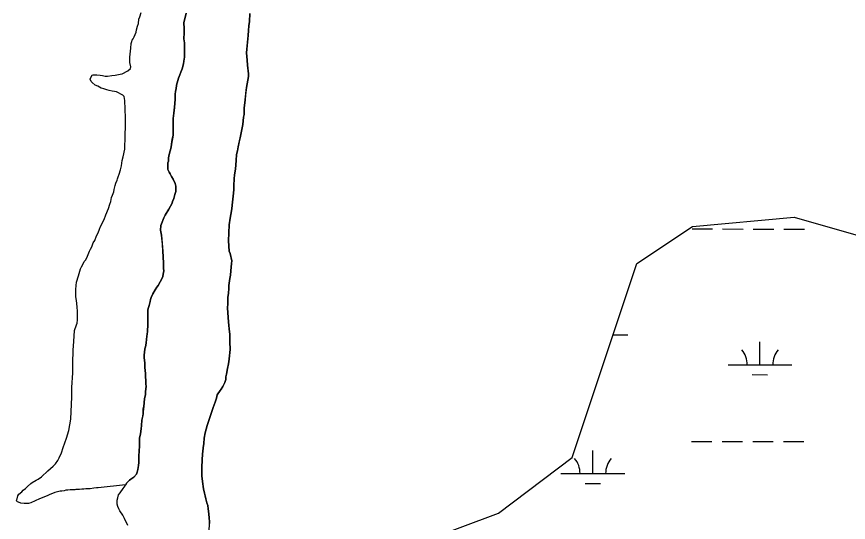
# Model space of a CAD drawing. Extents: x 3219052 to 3256913, y 800770 to 826146.
# Drawn here: x 3245393 to 3246696, y 816589 to 817381 of the extents above; entities that cross this region are included whole.
import ezdxf

# ---------------------------------------------------------------- set-up
doc = ezdxf.new("R2010")
doc.units = 0
for name, color, linetype in [('V-SITE-VEGE', 7, 'Continuous'), ('V-TOPO-SHOR', 7, 'Continuous'), ('V-WETL-SWMP', 7, 'Continuous')]:
    doc.layers.add(name, color=color, linetype=linetype)

msp = doc.modelspace()

# ---------------------------------------------------------------- linework, layer by layer
at = {"layer": 'V-SITE-VEGE'}
for p, q in [((3245757.9, 817373.8), (3245758.9, 817386.2)), ((3245755.9, 817351.8), (3245756.9, 817366.6)), ((3245756.9, 817366.6), (3245757.9, 817373.8)), ((3245753.3, 817324.6), (3245755.9, 817351.8)), ((3245754.7, 817313.2), (3245753.3, 817324.6)), ((3245755.2, 817305.1), (3245754.7, 817313.2)), ((3245756.5, 817291.7), (3245755.2, 817305.1)), ((3245753.6, 817270.2), (3245756.5, 817287.4)), ((3245756.5, 817287.4), (3245756.5, 817291.7)), ((3245751.1, 817250.7), (3245753.6, 817270.2)), ((3245749.6, 817237.8), (3245751.1, 817250.7)), ((3245749.6, 817227.8), (3245749.6, 817237.8)), ((3245747.6, 817212.5), (3245748.6, 817223.5)), ((3245748.6, 817223.5), (3245749.6, 817227.8)), ((3245743.7, 817191.5), (3245747.6, 817212.5)), ((3245740.3, 817177.2), (3245743.7, 817191.5)), ((3245737.8, 817165.3), (3245739.3, 817171)), ((3245739.3, 817171), (3245740.3, 817177.2)), ((3245736.3, 817142.4), (3245737.3, 817155.8)), ((3245737.3, 817155.8), (3245737.8, 817165.3)), ((3245734.8, 817133.4), (3245736.3, 817142.4)), ((3245734.3, 817127.2), (3245734.8, 817133.4)), ((3245733.7, 817110.5), (3245733.8, 817116.7)), ((3245733.8, 817116.7), (3245734.3, 817127.2)), ((3245730.8, 817086.1), (3245733.2, 817104.7)), ((3245733.2, 817104.7), (3245733.7, 817110.5)), ((3245727.8, 817065.6), (3245730.3, 817080.4)), ((3245730.3, 817080.4), (3245730.8, 817086.1)), ((3245726.3, 817055.1), (3245727.8, 817065.6)), ((3245725.3, 817029.8), (3245726.3, 817055.1)), ((3245726.1, 817013.6), (3245725.3, 817029.8)), ((3245727.6, 817010.3), (3245726.1, 817013.6)), ((3245730.2, 816998.9), (3245727.6, 817010.3)), ((3245729.1, 816983), (3245729.2, 816988.7)), ((3245729.2, 816988.7), (3245729.7, 816994.8)), ((3245729.7, 816994.8), (3245730.2, 816998.9)), ((3245727.5, 816970.8), (3245728.6, 816976.4)), ((3245728.6, 816976.4), (3245729.1, 816983)), ((3245725.9, 816955.5), (3245726, 816960.1)), ((3245726, 816960.1), (3245727.5, 816970.8)), ((3245724.4, 816941.2), (3245725.4, 816947.9)), ((3245725.4, 816947.9), (3245725.9, 816955.5)), ((3245724.3, 816931.6), (3245724.4, 816941.2)), ((3245723.8, 816924.9), (3245724.3, 816931.6)), ((3245725.2, 816902.5), (3245723.8, 816924.9)), ((3245725.7, 816897.9), (3245725.2, 816902.5)), ((3245726.2, 816891.8), (3245725.7, 816897.9)), ((3245727.2, 816884.1), (3245726.2, 816891.8)), ((3245727.1, 816871.3), (3245727.2, 816884.1)), ((3245727.6, 816860.6), (3245727.1, 816871.3)), ((3245727.5, 816854.5), (3245727.6, 816860.6)), ((3245725.4, 816837.2), (3245726.5, 816844.8)), ((3245726.5, 816844.8), (3245727, 816850.4)), ((3245727, 816850.4), (3245727.5, 816854.5)), ((3245722.3, 816821.4), (3245723.9, 816830)), ((3245723.9, 816830), (3245725.4, 816837.2)), ((3245721.2, 816812.7), (3245721.3, 816816.8)), ((3245721.3, 816816.8), (3245722.3, 816821.4)), ((3245716.6, 816802), (3245719.7, 816808.1)), ((3245719.7, 816808.1), (3245721.2, 816812.7)), ((3245707.4, 816788.8), (3245712, 816795.4)), ((3245712, 816795.4), (3245714, 816797.9)), ((3245714, 816797.9), (3245716.6, 816802)), ((3245704.2, 816777.1), (3245706.3, 816783.7)), ((3245706.3, 816783.7), (3245707.4, 816788.8)), ((3245697, 816756.7), (3245701.1, 816768.9)), ((3245701.1, 816768.9), (3245704.2, 816777.1)), ((3245691.8, 816740.9), (3245695.5, 816751.6)), ((3245695.5, 816751.6), (3245697, 816756.7)), ((3245688.7, 816729.2), (3245691.8, 816740.9)), ((3245687.2, 816721), (3245688.7, 816729.2)), ((3245685.6, 816705.7), (3245686.6, 816712.4)), ((3245686.6, 816712.4), (3245687.2, 816721)), ((3245684.5, 816696.6), (3245685, 816700.1)), ((3245685, 816700.1), (3245685.6, 816705.7)), ((3245683.4, 816676.2), (3245684.5, 816696.6)), ((3245683.3, 816661.9), (3245683.4, 816676.2)), ((3245684.3, 816653.2), (3245683.3, 816661.9)), ((3245686.3, 816641.5), (3245684.3, 816653.2)), ((3245691.3, 816619.5), (3245686.3, 816641.5)), ((3245692.8, 816615.4), (3245691.3, 816619.5)), ((3245693.3, 816610.3), (3245692.8, 816615.4)), ((3245693.8, 816606.7), (3245693.3, 816610.3)), ((3245694.8, 816596.5), (3245693.8, 816606.7)), ((3245695.3, 816589.4), (3245694.8, 816596.5)), ((3245695.2, 816573.1), (3245695.3, 816589.4))]:
    msp.add_line(p, q, dxfattribs=at)
for points in [[(3245488.6, 816919.2), (3245488.2, 816926.8), (3245487.2, 816936.4), (3245486.2, 816942.5), (3245486.2, 816953.6), (3245486.7, 816960.2), (3245487.3, 816965.2), (3245490.3, 816975.3), (3245493.4, 816986.4), (3245494.9, 816989.4), (3245497.4, 816994), (3245499, 816997.5), (3245501, 817000), (3245503.5, 817003.6), (3245507.6, 817013.7), (3245509.1, 817017.2), (3245511.2, 817020.7), (3245513.2, 817026.8), (3245515.7, 817030.8), (3245518.3, 817037.9), (3245520.8, 817042.4), (3245523.4, 817048.5), (3245524.9, 817052.5), (3245530.5, 817063.6), (3245533, 817070.7), (3245537.1, 817080.8), (3245539.1, 817087.4), (3245540.7, 817091.4), (3245542.2, 817098), (3245543.7, 817101.5), (3245545.8, 817107), (3245546.3, 817110.6), (3245547.8, 817116.6), (3245548.8, 817120.2), (3245550.9, 817125.2), (3245551.4, 817127.2), (3245552.4, 817130.3), (3245553.9, 817134.3), (3245556, 817141.4), (3245557.5, 817147.4), (3245558.5, 817156), (3245560.1, 817161.6), (3245562.6, 817173.7), (3245562.6, 817181.8), (3245563.2, 817186.3), (3245563.2, 817201), (3245563.7, 817204.5), (3245563.8, 817225.2), (3245563.3, 817233.8), (3245563.3, 817239.4), (3245562.8, 817246.5), (3245562.8, 817250), (3245561.8, 817256.1), (3245559.8, 817258.1), (3245549.7, 817263.2), (3245546.7, 817263.7), (3245543.2, 817264.7), (3245538.1, 817265.7), (3245534.6, 817266.8), (3245530, 817268.3), (3245526, 817269.3), (3245520.4, 817272.4), (3245516.4, 817273.9), (3245511.9, 817277.9), (3245509.9, 817279.5), (3245508.3, 817283), (3245509.4, 817286), (3245511.4, 817289.6), (3245513.4, 817290.1), (3245519, 817290.1), (3245524, 817289.5), (3245527.6, 817289), (3245532.1, 817288), (3245535.7, 817288), (3245542.7, 817289), (3245547.8, 817289.5), (3245555.4, 817291), (3245558.4, 817291.5), (3245567.5, 817296.5), (3245571.6, 817300), (3245572.1, 817302.8), (3245570.6, 817309.3), (3245570.6, 817317.9), (3245572.2, 817332), (3245572.7, 817339.1), (3245573.7, 817342.1), (3245574.2, 817344.2), (3245575.7, 817346.2), (3245577.3, 817349.7), (3245580.8, 817356.8), (3245581.3, 817360.3), (3245582.9, 817366.4), (3245584.4, 817370.4), (3245584.9, 817377), (3245586.4, 817381), (3245588.5, 817387.6)], [(3245658.7, 817386.6), (3245656.2, 817375.7), (3245655.2, 817371.9), (3245655.7, 817362.3), (3245655.7, 817355.6), (3245655.1, 817346.6), (3245656.1, 817340.4), (3245656.5, 817326), (3245656.4, 817317.9), (3245655.9, 817314.6), (3245655, 817311.2), (3245654.5, 817307.4), (3245652.5, 817299.3), (3245646.7, 817284.6), (3245643.8, 817274.1), (3245643.3, 817267.9), (3245642.4, 817264.5), (3245641.8, 817259.3), (3245641.8, 817251.2), (3245641.3, 817245.9), (3245640.8, 817238.8), (3245638.8, 817221.6), (3245638.7, 817195.4), (3245635.8, 817181.5), (3245635.3, 817176.8), (3245632.3, 817165.3), (3245631.4, 817160.1), (3245631.3, 817154.8), (3245630.4, 817152), (3245630.3, 817141.9), (3245632.2, 817137.6), (3245633.6, 817134.8), (3245636, 817130.9), (3245638.4, 817126.6), (3245641.7, 817119.9), (3245642.6, 817115.6), (3245642.6, 817107.5), (3245641.1, 817102.8), (3245639.7, 817096.1), (3245637.7, 817091.8), (3245636.8, 817088.9), (3245632, 817079.9), (3245626.2, 817070.4), (3245623.8, 817066.1), (3245619.4, 817054.2), (3245618.9, 817046.6), (3245620.3, 817038.9), (3245622.6, 817014.1), (3245623.5, 816995.5), (3245623.4, 816986.9), (3245623.9, 816982.8), (3245622.9, 816977.7), (3245622.3, 816974.1), (3245620.8, 816970.6), (3245618.2, 816966), (3245615.1, 816959.9), (3245613.1, 816957.3), (3245610.5, 816953.3), (3245606.9, 816947.2), (3245604.3, 816941.1), (3245602.8, 816938), (3245602.3, 816934.9), (3245600.7, 816928.8), (3245599.2, 816924.2), (3245599.1, 816921.2), (3245598.6, 816917.1), (3245598.6, 816914), (3245599.1, 816908.4), (3245599.1, 816905.4), (3245599, 816895.2)], [(3245599, 816895.2), (3245598.5, 816891.6), (3245598.5, 816887.5), (3245598, 816884.5), (3245596.9, 816875.8), (3245596.4, 816869.7), (3245595.3, 816864.1), (3245594.3, 816861), (3245593.8, 816854.9), (3245593.2, 816851.3), (3245593.2, 816847.2), (3245594.2, 816838.6), (3245594.2, 816831.9), (3245595.1, 816822.2), (3245595.6, 816805.9), (3245596.1, 816801.8), (3245595.5, 816798.3), (3245595, 816793.7), (3245595, 816789.6), (3245593.4, 816782.5), (3245592.4, 816770.7), (3245591.3, 816762.1), (3245591.3, 816759), (3245589.7, 816749.3), (3245589.2, 816740.6), (3245588.6, 816735.5), (3245587.6, 816727.9), (3245586, 816720.8), (3245586, 816707.5), (3245585.4, 816702.4), (3245584.9, 816691.7), (3245584.8, 816683), (3245584.3, 816677.9), (3245583.3, 816671.8), (3245582.2, 816667.7), (3245581.2, 816664.7), (3245577.1, 816660.1), (3245570.4, 816655), (3245565.3, 816650.5), (3245564.1, 816648.1), (3245521.2, 816643.2), (3245518.7, 816643.2), (3245514.1, 816642.7), (3245508.6, 816641.7), (3245501.5, 816641.8), (3245498.5, 816641.3), (3245495.4, 816641.3), (3245491.9, 816640.3), (3245486.3, 816640.3), (3245484.3, 816639.8), (3245477.2, 816639.8), (3245473.7, 816639.3), (3245470.2, 816639.3), (3245467.6, 816638.3), (3245464.1, 816637.8), (3245461.6, 816637.8), (3245453, 816635.8), (3245449.4, 816634.3), (3245445.4, 816632.8), (3245441.3, 816630.8), (3245429.2, 816625.8), (3245415.5, 816619.8), (3245412, 816618.8), (3245404.9, 816618.8), (3245399.9, 816619.3), (3245396.3, 816620.8), (3245394.3, 816621.3), (3245393.3, 816623.9), (3245394.3, 816625.9), (3245395.4, 816630.9), (3245396.9, 816633.5), (3245401.4, 816637), (3245403.5, 816639.5), (3245407, 816642), (3245410.6, 816645.1), (3245415.6, 816650.1), (3245417.7, 816651.6), (3245423.7, 816655.1), (3245427.3, 816656.6), (3245432.3, 816660.2), (3245442, 816669.7), (3245450.6, 816677.3), (3245454.1, 816680.8), (3245457.7, 816685.9), (3245460.2, 816690.4), (3245463.8, 816698), (3245466.3, 816706.5), (3245471.4, 816721.2), (3245475, 816732.8), (3245478.1, 816750.5), (3245479.7, 816785.8), (3245479.7, 816800.5), (3245481.3, 816823.2), (3245481.3, 816838.4), (3245481.9, 816858.6), (3245482.9, 816872.2), (3245484, 816889.4), (3245487.1, 816898.5), (3245488.1, 816901), (3245488.6, 816906.1), (3245488.6, 816919.2)]]:
    msp.add_lwpolyline(points, dxfattribs=at)
at = {"layer": 'V-TOPO-SHOR'}
for points in [[(3245622.6, 817014.1), (3245621.7, 817024.1), (3245621.2, 817029.4), (3245620.3, 817038.9), (3245618.9, 817046.6), (3245619.4, 817054.2), (3245621.4, 817059.4), (3245623.8, 817066.1), (3245626.2, 817070.4), (3245632, 817079.9), (3245636.8, 817088.9), (3245637.7, 817091.8), (3245639.7, 817096.1), (3245641.1, 817102.8), (3245642.6, 817107.5), (3245642.6, 817112.3), (3245642.6, 817115.6), (3245641.7, 817119.9), (3245638.4, 817126.6), (3245636, 817130.9), (3245633.6, 817134.8), (3245632.2, 817137.6), (3245630.3, 817141.9), (3245630.3, 817145.8), (3245630.4, 817152), (3245631.3, 817154.8), (3245631.4, 817160.1), (3245632.3, 817165.3), (3245635.3, 817176.8), (3245635.8, 817181.5), (3245637.2, 817188.7), (3245638.7, 817195.4), (3245638.7, 817208.2), (3245638.8, 817221.6), (3245639.8, 817230.2), (3245640.3, 817235), (3245640.8, 817238.8), (3245641.3, 817245.9), (3245641.8, 817251.2), (3245641.8, 817259.3), (3245642.3, 817264.5), (3245643.3, 817267.9), (3245643.8, 817274.1), (3245646.7, 817284.6), (3245652.5, 817299.3), (3245654.5, 817307.4), (3245655, 817311.2), (3245655.9, 817314.6), (3245656.4, 817317.9), (3245656.5, 817326), (3245656.1, 817340.4), (3245655.1, 817346.6), (3245655.7, 817355.6), (3245655.7, 817362.3), (3245655.2, 817371.9), (3245656.2, 817375.7), (3245658.7, 817386.6)], [(3245758.9, 817386.2), (3245757.9, 817373.8), (3245756.9, 817366.6), (3245756.4, 817359.5), (3245755.9, 817351.8), (3245754.3, 817336.1), (3245753.3, 817324.6), (3245754.7, 817313.2), (3245755.2, 817305.1), (3245756.5, 817291.7), (3245756.5, 817287.4), (3245753.6, 817270.2), (3245752.1, 817258.8), (3245751.1, 817250.7), (3245749.6, 817237.8), (3245749.6, 817227.8), (3245748.6, 817223.5), (3245747.6, 817212.5), (3245743.7, 817191.5), (3245742.2, 817185.3), (3245740.3, 817177.2), (3245739.3, 817171), (3245737.8, 817165.3), (3245737.3, 817155.8), (3245736.3, 817142.4), (3245734.8, 817133.4), (3245734.3, 817127.2), (3245733.8, 817116.7), (3245733.7, 817110.5)], [(3245733.7, 817110.5), (3245733.2, 817104.7), (3245730.8, 817086.1), (3245730.3, 817080.4), (3245728.8, 817071.3), (3245727.8, 817065.6), (3245726.3, 817055.1), (3245725.3, 817029.8), (3245726.1, 817013.6), (3245727.6, 817010.3), (3245730.2, 816998.9), (3245729.7, 816994.8), (3245729.2, 816988.7), (3245729.1, 816983), (3245728.6, 816976.4), (3245727.5, 816970.8), (3245726, 816960.1), (3245725.9, 816955.5), (3245725.4, 816947.9), (3245724.4, 816941.2), (3245724.3, 816931.6), (3245723.8, 816924.9), (3245724.7, 816910.6), (3245725.2, 816902.5), (3245725.7, 816897.9), (3245726.2, 816891.8), (3245727.2, 816884.1), (3245727.1, 816871.3), (3245727.6, 816860.6), (3245727.5, 816854.5), (3245727, 816850.4), (3245726.5, 816844.8), (3245725.4, 816837.2), (3245723.9, 816830), (3245722.3, 816821.4), (3245721.3, 816816.8), (3245721.2, 816812.7), (3245719.7, 816808.1), (3245716.6, 816802), (3245714, 816797.9), (3245712, 816795.4), (3245707.4, 816788.8), (3245706.3, 816783.7), (3245704.2, 816777.1), (3245701.1, 816768.9), (3245699.6, 816764.3), (3245697, 816756.7), (3245695.5, 816751.6), (3245692.9, 816744), (3245691.8, 816740.9), (3245688.7, 816729.2), (3245687.2, 816721), (3245686.6, 816712.4), (3245685.6, 816705.7), (3245685, 816700.1), (3245684.5, 816696.6), (3245683.4, 816676.2), (3245683.4, 816667.5), (3245683.3, 816661.9), (3245684.3, 816653.2), (3245686.3, 816641.5), (3245689.8, 816626.1), (3245691.3, 816619.5), (3245692.8, 816615.4), (3245693.3, 816610.3), (3245693.8, 816606.7), (3245694.8, 816596.5), (3245695.3, 816589.4), (3245695.2, 816584.3)], [(3245567.6, 816584.1), (3245562.5, 816594.9), (3245559.5, 816600.5), (3245554.9, 816607.1), (3245553.4, 816610.2), (3245551.9, 816613.8), (3245550.9, 816617.4), (3245550.9, 816624), (3245551.9, 816627.6), (3245553, 816632.2), (3245555.5, 816635.2), (3245560.2, 816642.3), (3245563.2, 816646.4), (3245565.3, 816650.5), (3245570.4, 816655), (3245574.5, 816658.1), (3245577.1, 816660.1), (3245581.2, 816664.7), (3245582.2, 816667.7), (3245583.3, 816671.8), (3245584.3, 816677.9), (3245584.8, 816683), (3245584.9, 816691.7), (3245585.4, 816702.4), (3245586, 816707.5), (3245586, 816712.1), (3245586, 816720.8), (3245587.6, 816727.9), (3245588.6, 816735.5), (3245589.2, 816740.6), (3245589.7, 816749.3), (3245590.8, 816755.4), (3245591.3, 816759), (3245591.3, 816762.1), (3245591.8, 816766.7), (3245592.4, 816770.7), (3245593.4, 816782.5), (3245595, 816789.6), (3245595, 816793.7), (3245595.5, 816798.3), (3245596.1, 816801.8), (3245595.6, 816805.9), (3245595.1, 816822.2), (3245594.2, 816831.9), (3245594.2, 816838.6), (3245593.2, 816847.2), (3245593.2, 816851.3), (3245593.8, 816854.9), (3245594.3, 816861), (3245595.3, 816864.1), (3245596.4, 816869.7), (3245596.9, 816875.8), (3245598, 816884.5), (3245598.5, 816887.5), (3245598.5, 816891.6), (3245599, 816895.2), (3245599.1, 816901.8), (3245599.1, 816905.4), (3245599.1, 816908.4), (3245598.6, 816914), (3245598.6, 816917.1), (3245599.1, 816921.2), (3245599.2, 816924.2), (3245600.7, 816928.8), (3245602.3, 816934.9), (3245602.8, 816938), (3245604.3, 816941.1), (3245606.9, 816947.2), (3245610.5, 816953.3), (3245613.1, 816957.3), (3245615.1, 816959.9), (3245618.2, 816966), (3245620.8, 816970.6), (3245622.3, 816974.1), (3245622.9, 816977.7), (3245623.9, 816982.8), (3245623.4, 816986.9), (3245623.5, 816995.5), (3245622.6, 817014.1)]]:
    msp.add_lwpolyline(points, dxfattribs=at)
at = {"layer": 'V-WETL-SWMP'}
for p, q in [((3246451.4, 817048.7), (3246483.4, 817048.6)), ((3246499.4, 817048.6), (3246531.4, 817048.5)), ((3246547.4, 817048.5), (3246579.4, 817048.4)), ((3246595.4, 817048.4), (3246627.4, 817048.3)), ((3246327.9, 816882.8), (3246351.1, 816882.7)), ((3246557.8, 816835.9), (3246557.9, 816871.9)), ((3246507.8, 816836), (3246607.8, 816835.8)), ((3246545.8, 816820.5), (3246569.8, 816820.4)), ((3246450.7, 816716), (3246482.7, 816715.9)), ((3246498.7, 816715.9), (3246530.7, 816715.8)), ((3246546.7, 816715.8), (3246578.7, 816715.7)), ((3246594.7, 816715.7), (3246626.7, 816715.6)), ((3246296.1, 816665.6), (3246296.1, 816701.6)), ((3246246.1, 816665.7), (3246346.1, 816665.5)), ((3246284, 816650.2), (3246308, 816650.1))]:
    msp.add_line(p, q, dxfattribs=at)
msp.add_lwpolyline([(3245598.2, 815314.7), (3245641.7, 815430.5), (3245685.1, 815676.8), (3245743, 815908.5), (3245757.4, 816067.8), (3245752.3, 816291.8), (3245844.2, 816343), (3245916.6, 816458.8), (3246032.4, 816560.2), (3246148.1, 816603.7), (3246263.9, 816690.6), (3246365.2, 816994.7), (3246452, 817052.7), (3246611.2, 817067.1), (3246813.8, 817009.2), (3247074.3, 816748.5)], dxfattribs=at)
for centre, start, end in [((3246502.6, 816836.4), 359.1081, 40.6518), ((3246613.1, 816836.2), 139.1081, 180.6517), ((3246240.8, 816666.2), 359.1081, 40.6518), ((3246351.3, 816666), 139.1081, 180.6517)]:
    msp.add_arc(centre, 35.2, start, end, dxfattribs=at)

doc.saveas('drawing.dxf')
